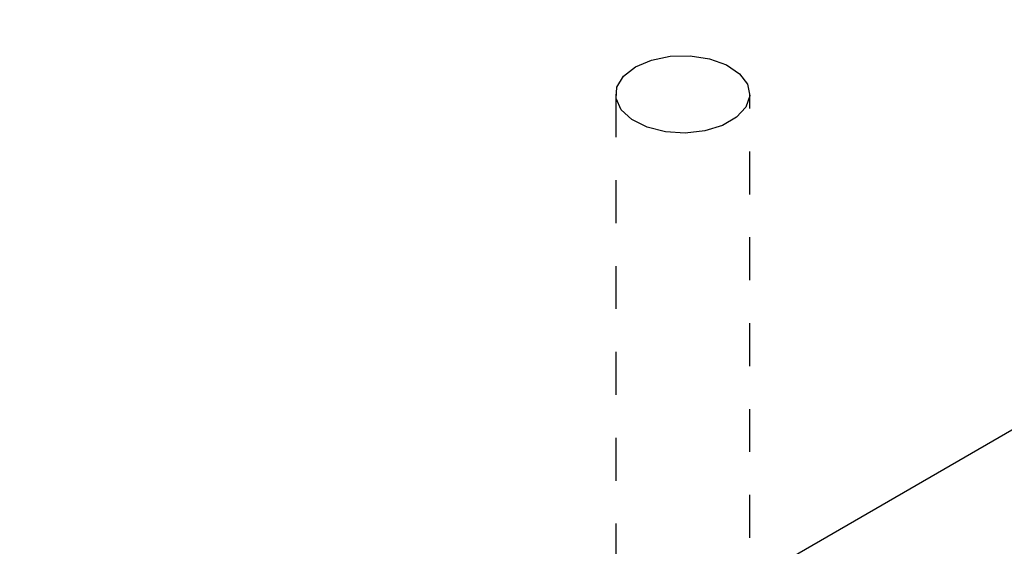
# Model space of a CAD drawing. Header units: inches. Extents: x 1907 to 2452, y -210 to -54.
# Tile 553 of 656: x 2009.5 to 2011.8, y -192.4 to -191.17. Entities that reach past the tile are written whole.
import ezdxf

# ---------------------------------------------------------------- set-up
doc = ezdxf.new("R2010")
doc.units = ezdxf.units.IN
doc.header["$LTSCALE"] = 0.5
doc.header["$MEASUREMENT"] = 0
doc.linetypes.add('HIDDEN', pattern=[0.225, 0.15, -0.075])
doc.layers.add('SID-M-H', color=4, linetype='HIDDEN')
doc.layers.add('SID-M-S', color=105, linetype='Continuous')

msp = doc.modelspace()

# ---------------------------------------------------------------- linework, layer by layer
at = {"layer": 'SID-M-H'}
for p, q in [((2010.89275, -191.34697), (2010.89275, -192.98005)), ((2011.20525, -192.98005), (2011.20525, -191.34697))]:
    msp.add_line(p, q, dxfattribs=at)
at = {"layer": 'SID-M-S'}
for p, q in [((2002.03339, -197.77618), (2015.11487, -190.22441)), ((2010.97599, -191.26722), (2011.01995, -191.25834)), ((2011.01995, -191.25834), (2011.0665, -191.25733)), ((2011.0665, -191.25733), (2011.11149, -191.26429)), ((2011.11149, -191.26429), (2011.15092, -191.2786)), ((2010.91086, -191.30482), (2010.93852, -191.28319)), ((2010.93852, -191.28319), (2010.97599, -191.26722)), ((2011.15092, -191.2786), (2011.1813, -191.29898)), ((2010.89548, -191.3302), (2010.91086, -191.30482)), ((2011.1813, -191.29898), (2011.19993, -191.32362)), ((2010.89373, -191.35707), (2010.89548, -191.3302)), ((2011.19993, -191.32362), (2011.20514, -191.35034)), ((2010.90579, -191.38304), (2010.89373, -191.35707)), ((2011.20514, -191.35034), (2011.19648, -191.37676)), ((2011.19648, -191.37676), (2011.17472, -191.40053)), ((2010.93057, -191.40581), (2010.90579, -191.38304)), ((2011.17472, -191.40053), (2011.14179, -191.41954)), ((2010.96587, -191.42334), (2010.93057, -191.40581)), ((2011.00856, -191.4341), (2010.96587, -191.42334)), ((2011.14179, -191.41954), (2011.10061, -191.43211)), ((2011.05484, -191.43711), (2011.00856, -191.4341)), ((2011.10061, -191.43211), (2011.05484, -191.43711))]:
    msp.add_line(p, q, dxfattribs=at)

doc.saveas('drawing.dxf')
